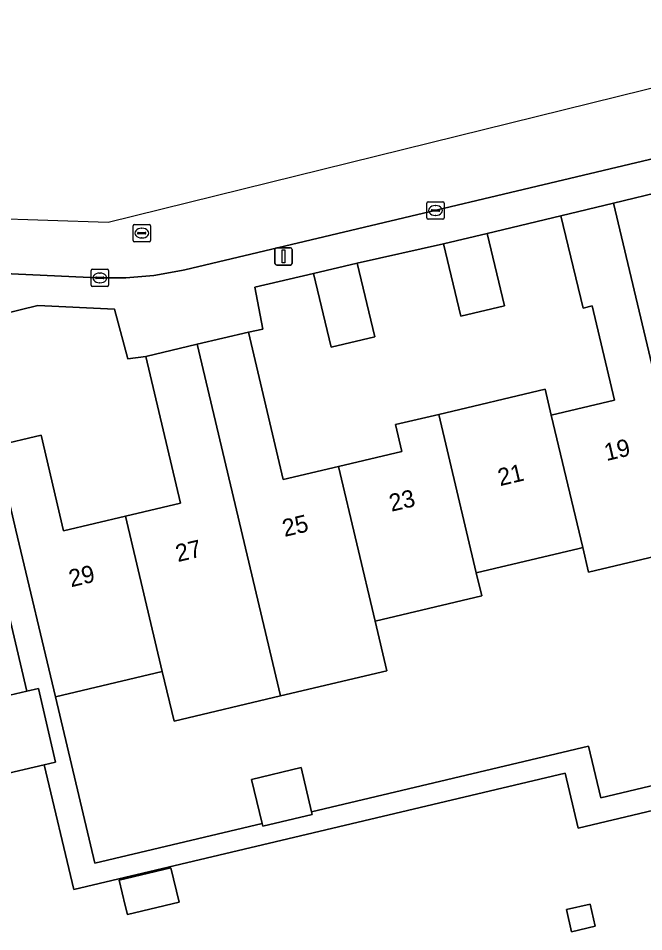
# Model space of a CAD drawing. Extents: x 158455 to 159797, y 387218 to 388672.
# Drawn here: x 159140.8 to 159177, y 388505.8 to 388558.6 of the extents above; entities that cross this region are included whole.
import ezdxf

# ---------------------------------------------------------------- set-up
doc = ezdxf.new("R2010")
doc.units = 0
for name, color, linetype in [('IMGEO_Erf', 7, 'Continuous'), ('IMGEO_Kolk', 7, 'Continuous'), ('IMGEO_Lichtmast', 7, 'Continuous'), ('IMGEO_Pand', 7, 'Continuous'), ('IMGEO_Pand_nummerreeks', 7, 'Continuous'), ('IMGEO_Rijbaan_lokaal_open', 7, 'Continuous'), ('IMGEO_Rioolput', 7, 'Continuous'), ('IMGEO_Voetpad_open', 7, 'Continuous')]:
    doc.layers.add(name, color=color, linetype=linetype)

msp = doc.modelspace()

# ---------------------------------------------------------------- linework, layer by layer
at = {"layer": 'IMGEO_Erf'}
for points in [[(159173.983, 388541.992), (159173.447, 388541.862), (159172.164, 388547.204), (159167.913, 388546.183), (159168.903, 388542), (159166.387, 388541.404), (159165.396, 388545.587), (159160.406, 388544.461), (159161.414, 388540.204), (159158.894, 388539.607), (159157.886, 388543.864), (159154.489, 388543.073), (159154.951, 388540.652), (159154.118, 388540.479), (159156.133, 388531.968), (159159.325, 388532.724), (159162.986, 388533.591), (159162.62, 388535.136), (159165.109, 388535.725), (159171.259, 388537.18), (159171.614, 388535.685), (159175.271, 388536.551)], [(159148.196, 388539.077), (159147.152, 388538.943), (159146.389, 388541.808), (159141.96, 388542.009), (159137.857, 388541.015), (159139.54, 388533.914), (159142.144, 388534.531), (159143.451, 388529.01), (159147.015, 388529.853), (159150.201, 388530.607)], [(159147.135, 388506.839), (159147.009, 388507.369), (159146.663, 388508.827), (159149.646, 388509.534), (159150.117, 388507.546)], [(159172.78, 388505.848), (159172.483, 388507.133), (159173.856, 388507.449), (159174.152, 388506.165)]]:
    msp.add_lwpolyline(points, close=True, dxfattribs=at)
for points in [[(159179.913, 388528.075), (159173.764, 388526.619), (159173.429, 388528.032), (159173.23, 388527.985), (159167.279, 388526.575), (159167.593, 388525.25), (159161.443, 388523.794), (159162.124, 388520.92), (159155.975, 388519.464), (159149.824, 388518.008), (159149.145, 388520.87), (159142.971, 388519.421), (159145.247, 388509.81), (159154.911, 388512.099), (159154.306, 388514.648), (159157.163, 388515.326), (159157.768, 388512.775), (159173.76, 388516.563), (159174.468, 388513.573), (159182.889, 388515.584)], [(159138.693, 388519.132), (159141.319, 388519.738), (159139.623, 388526.881)], [(159189.423, 388515.706), (159173.162, 388511.824), (159172.408, 388515.006), (159144.038, 388508.287), (159142.328, 388515.49), (159139.675, 388514.878)]]:
    msp.add_lwpolyline(points, dxfattribs=at)
at = {"layer": 'IMGEO_Kolk'}
for p, q in [((159164.426, 388547.077), (159164.426, 388547.929)), ((159164.501, 388548.003), (159165.353, 388548.003)), ((159165.427, 388547.929), (159165.427, 388547.077)), ((159164.685, 388547.497), (159164.685, 388547.509)), ((159165.123, 388547.46), (159164.725, 388547.46)), ((159164.728, 388547.546), (159165.126, 388547.546)), ((159164.914, 388547.783), (159164.939, 388547.783)), ((159165.169, 388547.509), (159165.169, 388547.497)), ((159165.353, 388547.003), (159164.501, 388547.003)), ((159164.937, 388547.223), (159164.912, 388547.223)), ((159145.038, 388543.184), (159145.038, 388544.036)), ((159145.113, 388544.11), (159145.965, 388544.11)), ((159145.526, 388543.89), (159145.551, 388543.89)), ((159146.039, 388544.036), (159146.039, 388543.184)), ((159145.297, 388543.604), (159145.297, 388543.616)), ((159145.735, 388543.567), (159145.337, 388543.567)), ((159145.34, 388543.653), (159145.738, 388543.653)), ((159145.549, 388543.33), (159145.524, 388543.33)), ((159145.781, 388543.616), (159145.781, 388543.604)), ((159145.965, 388543.11), (159145.113, 388543.11))]:
    msp.add_line(p, q, dxfattribs=at)
for points in [[(159164.426, 388547.077), (159164.426, 388547.929)], [(159164.501, 388548.003), (159165.353, 388548.003)], [(159165.427, 388547.929), (159165.427, 388547.077)], [(159165.353, 388547.003), (159164.501, 388547.003)], [(159145.038, 388543.184), (159145.038, 388544.036)], [(159145.113, 388544.11), (159145.965, 388544.11)], [(159146.039, 388544.036), (159146.039, 388543.184)], [(159145.965, 388543.11), (159145.113, 388543.11)]]:
    msp.add_lwpolyline(points, dxfattribs=at)
for centre, radius, start, end in [((159164.503, 388547.927), 0.0765, 91.552, 178.448), ((159164.503, 388547.927), 0.0765, 91.552, 178.448), ((159165.351, 388547.927), 0.0765, 1.552, 88.448), ((159165.351, 388547.927), 0.0765, 1.552, 88.448), ((159164.725, 388547.506), 0.0403, 85.8775, 175.7526), ((159164.722, 388547.496), 0.0366, 178.938, 274.7102), ((159165.126, 388547.503), 0.043, 264.8664, 352.4533), ((159165.13, 388547.508), 0.0386, 1.7309, 96.639), ((159164.503, 388547.079), 0.0765, 181.552, 268.448), ((159164.503, 388547.079), 0.0765, 181.552, 268.448), ((159165.351, 388547.079), 0.0765, 271.552, 358.448), ((159165.351, 388547.079), 0.0765, 271.552, 358.448), ((159145.115, 388544.034), 0.0765, 91.552, 178.448), ((159145.115, 388544.034), 0.0765, 91.552, 178.448), ((159145.963, 388544.034), 0.0765, 1.552, 88.448), ((159145.963, 388544.034), 0.0765, 1.552, 88.448), ((159145.115, 388543.186), 0.0765, 181.552, 268.448), ((159145.115, 388543.186), 0.0765, 181.552, 268.448), ((159145.337, 388543.613), 0.0403, 85.8775, 175.7526), ((159145.334, 388543.603), 0.0366, 178.938, 274.7102), ((159145.738, 388543.61), 0.043, 264.8664, 352.4533), ((159145.742, 388543.615), 0.0386, 1.7309, 96.639), ((159145.963, 388543.186), 0.0765, 271.552, 358.448), ((159145.963, 388543.186), 0.0765, 271.552, 358.448)]:
    msp.add_arc(centre, radius, start, end, dxfattribs=at)
for centre, major_axis, ratio, start_param, end_param in [((159164.913, 388547.503), (-0.387, 0.002), 0.722429, 4.712389, 7.853982), ((159164.938, 388547.503), (-0.39, 0.002), 0.717154, 1.570796, 4.712389), ((159145.525, 388543.61), (-0.387, 0.002), 0.722429, 4.712389, 7.853982), ((159145.55, 388543.61), (-0.39, 0.002), 0.717154, 1.570796, 4.712389)]:
    msp.add_ellipse(centre, major_axis=major_axis, ratio=ratio, start_param=start_param, end_param=end_param, dxfattribs=at)
at = {"layer": 'IMGEO_Lichtmast'}
for p, q in [((159155.753, 388545.347), (159156.543, 388545.347)), ((159156.543, 388545.347), (159155.753, 388545.347)), ((159155.653, 388544.447), (159155.653, 388545.247)), ((159155.653, 388545.247), (159155.653, 388544.447)), ((159156.643, 388545.247), (159156.643, 388544.447)), ((159156.643, 388544.447), (159156.643, 388545.247)), ((159156.543, 388544.347), (159155.753, 388544.347)), ((159155.753, 388544.347), (159156.543, 388544.347))]:
    msp.add_line(p, q, dxfattribs=at)
msp.add_lwpolyline([(159156.073, 388545.222), (159156.223, 388545.222), (159156.223, 388544.472), (159156.073, 388544.472), (159156.073, 388545.222)], dxfattribs=at)
for centre, start, end in [((159155.753, 388545.247), 90, 180), ((159155.753, 388545.247), 90, 180), ((159156.543, 388545.247), 0, 90), ((159156.543, 388545.247), 360, 90), ((159155.753, 388544.447), 180, 270), ((159155.753, 388544.447), 180, 270), ((159156.543, 388544.447), 270, 0), ((159156.543, 388544.447), 270, 0)]:
    msp.add_arc(centre, 0.1, start, end, dxfattribs=at)
at = {"layer": 'IMGEO_Pand'}
for points in [[(159175.204, 388547.933), (159179.913, 388528.075), (159186.147, 388529.551), (159185.164, 388533.706), (159184.012, 388538.571), (159180.196, 388537.667), (159178.89, 388543.185), (159179.51, 388543.337), (159178.232, 388548.66)], [(159175.204, 388547.933), (159172.164, 388547.204), (159173.447, 388541.862), (159173.983, 388541.992), (159175.271, 388536.551), (159171.614, 388535.685), (159173.429, 388528.032), (159173.764, 388526.619), (159179.913, 388528.075)], [(159167.913, 388546.183), (159165.396, 388545.587), (159166.387, 388541.404), (159168.903, 388542)], [(159161.414, 388540.204), (159160.406, 388544.461), (159157.886, 388543.864), (159158.894, 388539.607)], [(159161.443, 388523.794), (159159.325, 388532.724), (159156.133, 388531.968), (159154.118, 388540.479), (159151.158, 388539.778), (159155.975, 388519.464), (159162.124, 388520.92)], [(159147.015, 388529.853), (159149.145, 388520.87), (159149.824, 388518.008), (159155.975, 388519.464), (159151.158, 388539.778), (159148.196, 388539.077), (159150.201, 388530.607)], [(159171.614, 388535.685), (159171.259, 388537.18), (159165.109, 388535.725), (159167.279, 388526.575), (159173.23, 388527.985), (159173.429, 388528.032)], [(159165.109, 388535.725), (159162.62, 388535.136), (159162.986, 388533.591), (159159.325, 388532.724), (159161.443, 388523.794), (159167.593, 388525.25), (159167.279, 388526.575)], [(159147.015, 388529.853), (159143.451, 388529.01), (159142.144, 388534.531), (159139.54, 388533.914), (159140.692, 388529.049), (159142.971, 388519.421), (159149.145, 388520.87)], [(159141.999, 388519.895), (159141.319, 388519.738), (159138.693, 388519.132), (159139.675, 388514.878), (159142.328, 388515.49), (159142.981, 388515.641)], [(159154.306, 388514.648), (159154.911, 388512.099), (159154.947, 388511.946), (159157.804, 388512.623), (159157.768, 388512.775), (159157.163, 388515.326)], [(159147.009, 388507.369), (159147.135, 388506.839), (159150.117, 388507.546), (159149.646, 388509.534), (159146.663, 388508.827)], [(159172.483, 388507.133), (159172.78, 388505.848), (159174.152, 388506.165), (159173.856, 388507.449)]]:
    msp.add_lwpolyline(points, close=True, dxfattribs=at)
at = {"layer": 'IMGEO_Rijbaan_lokaal_open'}
msp.add_lwpolyline([(159125.989, 388548.824), (159123.634, 388545.82), (159124.816, 388545.304), (159126.04, 388544.895), (159127.295, 388544.598), (159128.572, 388544.414), (159129.227, 388544.364), (159145.412, 388543.614), (159147.04, 388543.611), (159148.662, 388543.753), (159150.264, 388544.039), (159150.445, 388544.081), (159183.046, 388551.812), (159194.442, 388554.514), (159194.793, 388554.597), (159193.843, 388558.605), (159178.533, 388554.83), (159146.022, 388546.814), (159128.572, 388547.396), (159125.989, 388548.824)], dxfattribs=at)
at = {"layer": 'IMGEO_Rioolput'}
for p, q in [((159147.46, 388545.769), (159147.46, 388546.621)), ((159147.535, 388546.695), (159148.387, 388546.695)), ((159147.948, 388546.475), (159147.973, 388546.475)), ((159148.461, 388546.621), (159148.461, 388545.769)), ((159147.719, 388546.189), (159147.719, 388546.201)), ((159148.157, 388546.152), (159147.759, 388546.152)), ((159147.762, 388546.238), (159148.16, 388546.238)), ((159147.971, 388545.915), (159147.946, 388545.915)), ((159148.203, 388546.201), (159148.203, 388546.189)), ((159148.387, 388545.695), (159147.535, 388545.695))]:
    msp.add_line(p, q, dxfattribs=at)
for points in [[(159147.46, 388545.769), (159147.46, 388546.621)], [(159147.535, 388546.695), (159148.387, 388546.695)], [(159148.461, 388546.621), (159148.461, 388545.769)], [(159148.387, 388545.695), (159147.535, 388545.695)]]:
    msp.add_lwpolyline(points, dxfattribs=at)
for centre, radius, start, end in [((159147.537, 388546.619), 0.0765, 91.552, 178.448), ((159147.537, 388546.619), 0.0765, 91.552, 178.448), ((159148.385, 388546.619), 0.0765, 1.552, 88.448), ((159148.385, 388546.619), 0.0765, 1.552, 88.448), ((159147.759, 388546.198), 0.0403, 85.8775, 175.7526), ((159147.756, 388546.188), 0.0366, 178.938, 274.7102), ((159148.16, 388546.195), 0.043, 264.8664, 352.4533), ((159148.164, 388546.2), 0.0386, 1.7309, 96.639), ((159147.537, 388545.771), 0.0765, 181.552, 268.448), ((159147.537, 388545.771), 0.0765, 181.552, 268.448), ((159148.385, 388545.771), 0.0765, 271.552, 358.448), ((159148.385, 388545.771), 0.0765, 271.552, 358.448)]:
    msp.add_arc(centre, radius, start, end, dxfattribs=at)
for centre, major_axis, ratio, start_param, end_param in [((159147.947, 388546.195), (-0.387, 0.002), 0.722429, 4.712389, 7.853982), ((159147.972, 388546.195), (-0.39, 0.002), 0.717154, 1.570796, 4.712389)]:
    msp.add_ellipse(centre, major_axis=major_axis, ratio=ratio, start_param=start_param, end_param=end_param, dxfattribs=at)
at = {"layer": 'IMGEO_Voetpad_open'}
for points in [[(159183.046, 388551.812), (159150.445, 388544.081), (159150.264, 388544.039), (159148.662, 388543.753), (159147.04, 388543.611), (159145.412, 388543.614), (159129.227, 388544.364)], [(159137.857, 388541.015), (159141.96, 388542.009), (159146.389, 388541.808), (159147.152, 388538.943), (159148.196, 388539.077), (159151.158, 388539.778), (159154.118, 388540.479), (159154.951, 388540.652), (159154.489, 388543.073), (159157.886, 388543.864), (159160.406, 388544.461), (159165.396, 388545.587), (159167.913, 388546.183), (159172.164, 388547.204), (159175.204, 388547.933), (159178.232, 388548.66)], [(159182.889, 388515.584), (159174.468, 388513.573), (159173.76, 388516.563), (159157.768, 388512.775), (159157.804, 388512.623), (159154.947, 388511.946), (159154.911, 388512.099), (159145.247, 388509.81), (159142.971, 388519.421), (159140.692, 388529.049), (159139.54, 388533.914), (159137.857, 388541.015), (159136.409, 388540.664), (159137.141, 388537.332), (159138.296, 388532.468), (159139.623, 388526.881), (159141.319, 388519.738), (159141.999, 388519.895), (159142.981, 388515.641), (159142.328, 388515.49), (159144.038, 388508.287), (159172.408, 388515.006), (159173.162, 388511.824), (159189.423, 388515.706)]]:
    msp.add_lwpolyline(points, dxfattribs=at)

# ---------------------------------------------------------------- texts
at = {"layer": 'IMGEO_Pand_nummerreeks'}
for s, rotation, p in [('19', 13.264, (159174.8, 388533.029)), ('21', 13.264, (159168.654, 388531.58)), ('23', 13.264, (159162.378, 388530.1)), ('25', 13.2664, (159156.211, 388528.647)), ('27', 13.2664, (159150.044, 388527.193)), ('29', 13.2664, (159143.878, 388525.739))]:
    msp.add_text(s, height=1, rotation=rotation, dxfattribs=at).set_placement(p)

doc.saveas('drawing.dxf')
